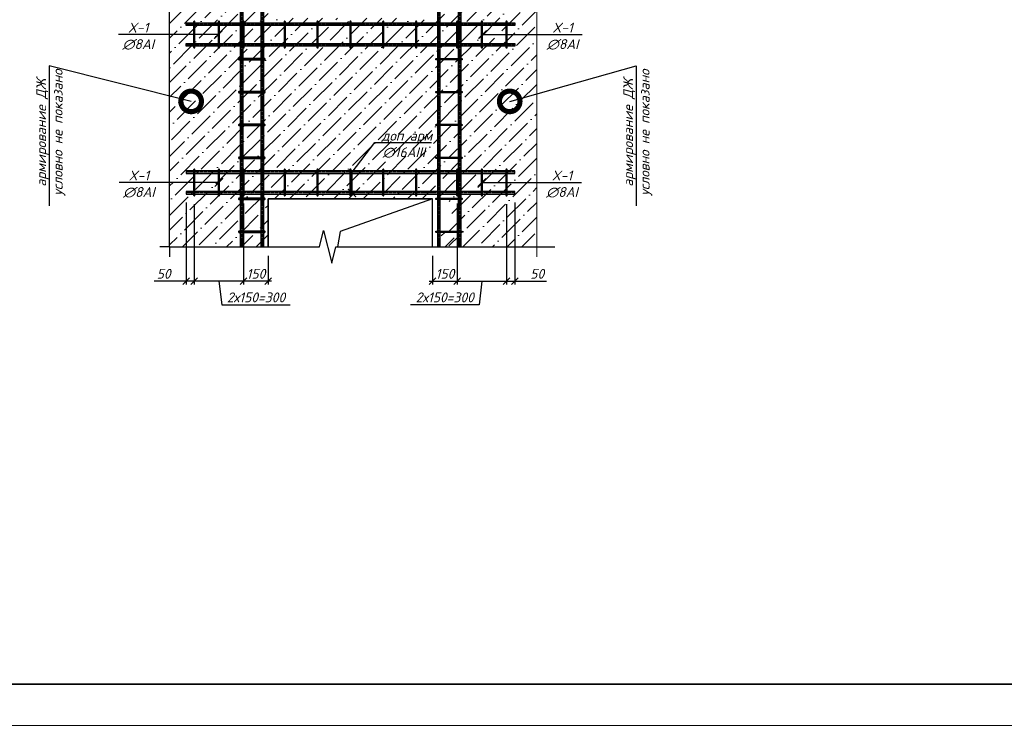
# Model space of a CAD drawing. Header units: millimetres. Extents: x -33345 to 4712671, y -3392 to 121473.
# Tile 1027 of 1056: x 4115108 to 4127090, y 44501 to 53088. Entities that reach past the tile are written whole.
import ezdxf
from ezdxf import colors
from ezdxf.entities.mleader import LeaderData, LeaderLine
from ezdxf.math import Vec2, Vec3

# ---------------------------------------------------------------- set-up
doc = ezdxf.new("R2010")
doc.units = ezdxf.units.MM
doc.linetypes.add('ГОСТ 2.303 5', pattern=[24, 20, -1.5, 1, -1.5])
doc.linetypes.add('ГОСТ 2.303 6', pattern=[12, 8, -1.5, 1, -1.5])
doc.layers.add('.', color=7, linetype='Continuous', lineweight=15)
for name, color, linetype in [('_линия', 7, 'Continuous'), ('СПДС_РАЗМЕРЫ', 7, 'Continuous'), ('СПДС_СИМВОЛЫ', 7, 'Continuous')]:
    doc.layers.add(name, color=color, linetype=linetype)
doc.styles.add('_text', font='isocpeui.ttf')
doc.styles.add('ISOCTEUR', font='isocpeui.ttf')
doc.styles.add('style6', font='isocpeui.ttf')
doc.dimstyles.new('qqqqqqqqqqqqq', dxfattribs={"dimtxt": 70, "dimasz": 40, "dimexe": 20, "dimexo": 50, "dimgap": 15, "dimtad": 1, "dimdec": 0, "dimtxsty": 'ISOCTEUR', "dimblk": 'OBLIQUE', "dimcen": 0, "dimdle": 20, "dimclrd": 256, "dimadec": 0, "dimazin": 0, "dimtfac": 1, "dimtdec": 0, "dimtmove": 0, "dimatfit": 3, "dimfxl": 1, "dimarcsym": 0})

# ---------------------------------------------------------------- blocks, each defined once
blk = doc.blocks.new('srhet')
at = {"lineweight": 20}
blk.add_lwpolyline([(-49807960, 24193266), (-49748560, 24193266), (-49748560, 24235266), (-49807960, 24235266)], close=True, dxfattribs=at)
at = {"lineweight": 35}
blk.add_lwpolyline([(-49805960, 24193766), (-49749060, 24193766), (-49749060, 24234766), (-49805960, 24234766)], close=True, dxfattribs=at)
blk = doc.blocks.new('_Oblique')
at = {"color": 0, "linetype": 'ByBlock', "lineweight": -2}
blk.add_line((-0.5, -0.5), (0.5, 0.5), dxfattribs=at)
blk = doc.blocks.new('*D1054')
at = {"color": 0, "lineweight": -2, "transparency": 16777216}
for p, q in [((4116494.7, 1488063.8), (4116494.7, 1487570.3)), ((4116794.7, 1488059.9), (4116794.7, 1487570.3))]:
    blk.add_line(p, q, dxfattribs=at)
at = {"lineweight": -2, "transparency": 16777216}
for p, q in [((4116474.7, 1487590.3), (4116814.7, 1487590.3)), ((4116644.7, 1487590.3), (4116627, 1487446.8)), ((4116627, 1487446.8), (4116210.7, 1487446.8))]:
    blk.add_line(p, q, dxfattribs=at)
at = {"layer": 'Defpoints', "color": 0, "lineweight": 30, "transparency": 16777216}
for p in [(4116494.7, 1488113.8), (4116794.7, 1488109.9), (4116794.7, 1487590.3)]:
    blk.add_point(p, dxfattribs=at)
at = {"lineweight": -2, "transparency": 16777216, "xscale": 40, "yscale": 40, "zscale": 40, "rotation": 180}
blk.add_blockref('_Oblique', (4116494.7, 1487590.3), dxfattribs=at)
at = {"lineweight": -2, "transparency": 16777216, "xscale": 40, "yscale": 40, "zscale": 40}
blk.add_blockref('_Oblique', (4116794.7, 1487590.3), dxfattribs=at)
at = {"color": 0, "transparency": 16777216, "insert": (4116418.8, 1487491.8), "char_height": 60, "attachment_point": 5, "style": '_text'}
blk.add_mtext('2х150=300', dxfattribs=at)
blk = doc.blocks.new('*D1050')
at = {"color": 0, "lineweight": -2, "transparency": 16777216}
for p, q in [((4116794.7, 1488059.9), (4116794.7, 1487570.3)), ((4116844.7, 1488069.9), (4116844.7, 1487570.3))]:
    blk.add_line(p, q, dxfattribs=at)
at = {"lineweight": -2, "transparency": 16777216}
for p, q in [((4116774.7, 1487590.3), (4116844.7, 1487590.3)), ((4116844.7, 1487590.3), (4117038, 1487590.3))]:
    blk.add_line(p, q, dxfattribs=at)
at = {"layer": 'Defpoints', "color": 0, "lineweight": 30, "transparency": 16777216}
for p in [(4116844.7, 1488119.9), (4116794.7, 1488109.9), (4116844.7, 1487590.3)]:
    blk.add_point(p, dxfattribs=at)
at = {"lineweight": -2, "transparency": 16777216, "xscale": 40, "yscale": 40, "zscale": 40, "rotation": 180}
blk.add_blockref('_Oblique', (4116794.7, 1487590.3), dxfattribs=at)
at = {"lineweight": -2, "transparency": 16777216, "xscale": 40, "yscale": 40, "zscale": 40}
blk.add_blockref('_Oblique', (4116844.7, 1487590.3), dxfattribs=at)
at = {"color": 0, "transparency": 16777216, "insert": (4116981, 1487635.3), "char_height": 60, "attachment_point": 5, "style": '_text'}
blk.add_mtext('50', dxfattribs=at)
blk = doc.blocks.new('_ArchTick')
at = {"color": 0, "linetype": 'ByBlock', "const_width": 0.15}
blk.add_lwpolyline([(-0.5, -0.5), (0.5, 0.5)], dxfattribs=at)
blk = doc.blocks.new('*D1051')
at = {"color": 0, "lineweight": -2, "transparency": 16777216}
for p, q in [((4116494.7, 1488063.8), (4116494.7, 1487570.3)), ((4116344.7, 1487744.6), (4116344.7, 1487570.3))]:
    blk.add_line(p, q, dxfattribs=at)
at = {"lineweight": -2, "transparency": 16777216}
blk.add_line((4116324.7, 1487590.3), (4116514.7, 1487590.3), dxfattribs=at)
at = {"layer": 'Defpoints', "color": 0, "lineweight": 30, "transparency": 16777216}
for p in [(4116494.7, 1488113.8), (4116344.7, 1487794.6), (4116494.7, 1487590.3)]:
    blk.add_point(p, dxfattribs=at)
at = {"lineweight": -2, "transparency": 16777216, "xscale": 40, "yscale": 40, "zscale": 40, "rotation": 180}
blk.add_blockref('_Oblique', (4116344.7, 1487590.3), dxfattribs=at)
at = {"lineweight": -2, "transparency": 16777216, "xscale": 40, "yscale": 40, "zscale": 40}
blk.add_blockref('_Oblique', (4116494.7, 1487590.3), dxfattribs=at)
at = {"color": 0, "transparency": 16777216, "insert": (4116419.7, 1487635.3), "char_height": 60, "attachment_point": 5, "style": 'style6'}
blk.add_mtext('150', dxfattribs=at)
blk = doc.blocks.new('_DotSmall')
at = {"color": 0, "linetype": 'ByBlock', "const_width": 0.5}
blk.add_lwpolyline([(-0.0625, 0, 1), (0.0625, 0, 1)], format="xyb", close=True, dxfattribs=at)
blk = doc.blocks.new('*D1055')
at = {"color": 0, "lineweight": -2, "transparency": 16777216}
for p, q in [((4114894.7, 1488059.9), (4114894.7, 1487570.3)), ((4115194.7, 1488063.8), (4115194.7, 1487570.3))]:
    blk.add_line(p, q, dxfattribs=at)
at = {"lineweight": -2, "transparency": 16777216}
for p, q in [((4115214.7, 1487590.3), (4114874.7, 1487590.3)), ((4115044.7, 1487590.3), (4115062.4, 1487446.8)), ((4115062.4, 1487446.8), (4115478.7, 1487446.8))]:
    blk.add_line(p, q, dxfattribs=at)
at = {"layer": 'Defpoints', "color": 0, "lineweight": 30, "transparency": 16777216}
for p in [(4114894.7, 1488109.9), (4115194.7, 1488113.8), (4114894.7, 1487590.3)]:
    blk.add_point(p, dxfattribs=at)
at = {"lineweight": -2, "transparency": 16777216, "xscale": 40, "yscale": 40, "zscale": 40, "rotation": 180}
blk.add_blockref('_Oblique', (4114894.7, 1487590.3), dxfattribs=at)
at = {"lineweight": -2, "transparency": 16777216, "xscale": 40, "yscale": 40, "zscale": 40}
blk.add_blockref('_Oblique', (4115194.7, 1487590.3), dxfattribs=at)
at = {"color": 0, "transparency": 16777216, "insert": (4115270.5, 1487491.8), "char_height": 60, "attachment_point": 5, "style": '_text'}
blk.add_mtext('2х150=300', dxfattribs=at)
blk = doc.blocks.new('*D1052')
at = {"color": 0, "lineweight": -2, "transparency": 16777216}
for p, q in [((4114844.7, 1488069.9), (4114844.7, 1487570.3)), ((4114894.7, 1488059.9), (4114894.7, 1487570.3))]:
    blk.add_line(p, q, dxfattribs=at)
at = {"lineweight": -2, "transparency": 16777216}
for p, q in [((4114844.7, 1487590.3), (4114651.4, 1487590.3)), ((4114914.7, 1487590.3), (4114844.7, 1487590.3))]:
    blk.add_line(p, q, dxfattribs=at)
at = {"layer": 'Defpoints', "color": 0, "lineweight": 30, "transparency": 16777216}
for p in [(4114844.7, 1488119.9), (4114894.7, 1488109.9), (4114844.7, 1487590.3)]:
    blk.add_point(p, dxfattribs=at)
at = {"lineweight": -2, "transparency": 16777216, "xscale": 40, "yscale": 40, "zscale": 40, "rotation": 180}
blk.add_blockref('_Oblique', (4114844.7, 1487590.3), dxfattribs=at)
at = {"lineweight": -2, "transparency": 16777216, "xscale": 40, "yscale": 40, "zscale": 40}
blk.add_blockref('_Oblique', (4114894.7, 1487590.3), dxfattribs=at)
at = {"color": 0, "transparency": 16777216, "insert": (4114708.4, 1487635.3), "char_height": 60, "attachment_point": 5, "style": '_text'}
blk.add_mtext('50', dxfattribs=at)
blk = doc.blocks.new('*D1053')
at = {"color": 0, "lineweight": -2, "transparency": 16777216}
for p, q in [((4115194.7, 1488063.8), (4115194.7, 1487570.3)), ((4115344.7, 1487744.6), (4115344.7, 1487570.3))]:
    blk.add_line(p, q, dxfattribs=at)
at = {"lineweight": -2, "transparency": 16777216}
blk.add_line((4115364.7, 1487590.3), (4115174.7, 1487590.3), dxfattribs=at)
at = {"layer": 'Defpoints', "color": 0, "lineweight": 30, "transparency": 16777216}
for p in [(4115194.7, 1488113.8), (4115344.7, 1487794.6), (4115194.7, 1487590.3)]:
    blk.add_point(p, dxfattribs=at)
at = {"lineweight": -2, "transparency": 16777216, "xscale": 40, "yscale": 40, "zscale": 40, "rotation": 180}
blk.add_blockref('_Oblique', (4115194.7, 1487590.3), dxfattribs=at)
at = {"lineweight": -2, "transparency": 16777216, "xscale": 40, "yscale": 40, "zscale": 40}
blk.add_blockref('_Oblique', (4115344.7, 1487590.3), dxfattribs=at)
at = {"color": 0, "transparency": 16777216, "insert": (4115269.7, 1487635.3), "char_height": 60, "attachment_point": 5, "style": 'style6'}
blk.add_mtext('150', dxfattribs=at)
blk = doc.blocks.new('увклооп')
at = {"layer": '.', "ltscale": 10, "transparency": 33554687}
h = blk.add_hatch(dxfattribs=at)
h.set_pattern_fill('ANSI36', color=256, scale=20)
h.set_pattern_definition([(45, (46932469.784, -22915227.067), (33.67596045, 123.478521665), [158.75, -31.75, 0, -31.75])])
h.paths.add_polyline_path([(4116344.7, 1491390.9), (4116344.7, 1489190.9), (4115344.7, 1489190.9), (4115344.7, 1491390.9)], flags=16)
h.paths.add_polyline_path([(4115344.7, 1492490.9), (4115344.7, 1492772.3), (4114744.8, 1492772.3), (4114744.8, 1490335.7), (4114844.8, 1490310.7), (4114644.8, 1490260.7), (4114744.8, 1490235.7), (4114744.8, 1487799), (4115344.7, 1487798.6), (4115344.7, 1488090.5), (4116444.7, 1488090.9), (4116444.7, 1487799), (4116979, 1487799), (4116979, 1490235.7), (4116879, 1490260.7), (4117079, 1490310.7), (4116979, 1490335.7), (4116979, 1492772.3), (4116344.7, 1492772.3), (4116344.7, 1492490.9)])
at = {"lineweight": 15, "ltscale": 4}
h = blk.add_hatch(dxfattribs=at)
h.set_pattern_fill('ANSI36', color=256, scale=20)
h.set_pattern_definition([(45, (2849741.1, 1474270.773), (33.6759605, 123.4785217), [158.75, -31.75, 0, -31.75])])
h.paths.add_polyline_path([(4116499.6, 1487886.9), (4116389.6, 1487886.9), (4116389.6, 1487799), (4116499.6, 1487799)])
blk.add_line((4114744.8, 1487799), (4114744.8, 1487739))
at = {"color": 0, "lineweight": 30, "ltscale": 100}
for points in [[(4115173.7, 1492772.3), (4115173.7, 1487799)], [(4115189.7, 1492772.3), (4115189.7, 1487799)], [(4115299.7, 1492772.3), (4115299.7, 1487799)], [(4115315.7, 1492772.3), (4115315.7, 1487799)], [(4116373.6, 1492772.3), (4116373.6, 1487799)], [(4116389.6, 1492772.3), (4116389.6, 1487799)], [(4116499.6, 1492772.3), (4116499.6, 1487799)], [(4116515.6, 1492772.3), (4116515.6, 1487799)]]:
    blk.add_lwpolyline(points, dxfattribs=at)
at = {"color": 0, "linetype": 'ГОСТ 2.303 5'}
for points in [[(4115181.7, 1492772.3), (4115181.7, 1487799)], [(4115307.7, 1492772.3), (4115307.7, 1487799)], [(4116381.6, 1492772.3), (4116381.6, 1487799)], [(4116507.6, 1492772.3), (4116507.6, 1487799)], [(4116844.7, 1489153.9), (4114844.7, 1489153.9)], [(4116844.7, 1489027.9), (4114844.7, 1489027.9)], [(4116844.7, 1488253.9), (4114844.7, 1488253.9)], [(4116844.7, 1488127.9), (4114844.7, 1488127.9)]]:
    blk.add_lwpolyline(points, dxfattribs=at)
at = {"color": 0, "lineweight": 30, "ltscale": 100}
for points in [[(4116844.7, 1489161.9), (4116844.7, 1489145.9), (4114844.7, 1489145.9), (4114844.7, 1489161.9)], [(4116844.7, 1489035.9), (4116844.7, 1489019.9), (4114844.7, 1489019.9), (4114844.7, 1489035.9)], [(4116844.7, 1488245.9), (4116844.7, 1488261.9), (4114844.7, 1488261.9), (4114844.7, 1488245.9)], [(4116844.7, 1488119.9), (4116844.7, 1488135.9), (4114844.7, 1488135.9), (4114844.7, 1488119.9)]]:
    blk.add_lwpolyline(points, close=True, dxfattribs=at)
for points in [[(4114898.7, 1489013.8), (4114898.7, 1489167.9, 0.414214), (4114894.7, 1489171.9), (4114894.7, 1489171.9, 0.414214), (4114890.7, 1489167.9), (4114890.7, 1489013.8, 0.414214), (4114894.7, 1489009.8), (4114894.7, 1489009.8, 0.414214), (4114898.7, 1489013.8)], [(4115048.7, 1489013.8), (4115048.7, 1489167.9, 0.414214), (4115044.7, 1489171.9), (4115044.7, 1489171.9, 0.414214), (4115040.7, 1489167.9), (4115040.7, 1489013.8, 0.414214), (4115044.7, 1489009.8), (4115044.7, 1489009.8, 0.414214), (4115048.7, 1489013.8)], [(4115198.7, 1489013.8), (4115198.7, 1489167.9, 0.414214), (4115194.7, 1489171.9), (4115194.7, 1489171.9, 0.414214), (4115190.7, 1489167.9), (4115190.7, 1489013.8, 0.414214), (4115194.7, 1489009.8), (4115194.7, 1489009.8, 0.414214), (4115198.7, 1489013.8)], [(4115448.7, 1489013.8), (4115448.7, 1489167.9, 0.414214), (4115444.7, 1489171.9), (4115444.7, 1489171.9, 0.414214), (4115440.7, 1489167.9), (4115440.7, 1489013.8, 0.414214), (4115444.7, 1489009.8), (4115444.7, 1489009.8, 0.414214), (4115448.7, 1489013.8)], [(4115648.7, 1489013.8), (4115648.7, 1489167.9, 0.414214), (4115644.7, 1489171.9), (4115644.7, 1489171.9, 0.414214), (4115640.7, 1489167.9), (4115640.7, 1489013.8, 0.414214), (4115644.7, 1489009.8), (4115644.7, 1489009.8, 0.414214), (4115648.7, 1489013.8)], [(4115848.7, 1489013.8), (4115848.7, 1489167.9, 0.414214), (4115844.7, 1489171.9), (4115844.7, 1489171.9, 0.414214), (4115840.7, 1489167.9), (4115840.7, 1489013.8, 0.414214), (4115844.7, 1489009.8), (4115844.7, 1489009.8, 0.414214), (4115848.7, 1489013.8)], [(4116048.7, 1489013.8), (4116048.7, 1489167.9, 0.414214), (4116044.7, 1489171.9), (4116044.7, 1489171.9, 0.414214), (4116040.7, 1489167.9), (4116040.7, 1489013.8, 0.414214), (4116044.7, 1489009.8), (4116044.7, 1489009.8, 0.414214), (4116048.7, 1489013.8)], [(4116248.7, 1489013.8), (4116248.7, 1489167.9, 0.414214), (4116244.7, 1489171.9), (4116244.7, 1489171.9, 0.414214), (4116240.7, 1489167.9), (4116240.7, 1489013.8, 0.414214), (4116244.7, 1489009.8), (4116244.7, 1489009.8, 0.414214), (4116248.7, 1489013.8)], [(4116248.7, 1489013.8), (4116248.7, 1489167.9, 0.414214), (4116244.7, 1489171.9), (4116244.7, 1489171.9, 0.414214), (4116240.7, 1489167.9), (4116240.7, 1489013.8, 0.414214), (4116244.7, 1489009.8), (4116244.7, 1489009.8, 0.414214), (4116248.7, 1489013.8)], [(4116498.7, 1489013.8), (4116498.7, 1489167.9, 0.414214), (4116494.7, 1489171.9), (4116494.7, 1489171.9, 0.414214), (4116490.7, 1489167.9), (4116490.7, 1489013.8, 0.414214), (4116494.7, 1489009.8), (4116494.7, 1489009.8, 0.414214), (4116498.7, 1489013.8)], [(4116648.7, 1489013.8), (4116648.7, 1489167.9, 0.414214), (4116644.7, 1489171.9), (4116644.7, 1489171.9, 0.414214), (4116640.7, 1489167.9), (4116640.7, 1489013.8, 0.414214), (4116644.7, 1489009.8), (4116644.7, 1489009.8, 0.414214), (4116648.7, 1489013.8)], [(4116798.7, 1489013.8), (4116798.7, 1489167.9, 0.414214), (4116794.7, 1489171.9), (4116794.7, 1489171.9, 0.414214), (4116790.7, 1489167.9), (4116790.7, 1489013.8, 0.414214), (4116794.7, 1489009.8), (4116794.7, 1489009.8, 0.414214), (4116798.7, 1489013.8)], [(4115321.7, 1488944.9), (4115167.8, 1488944.9, 0.414214), (4115163.8, 1488940.9), (4115163.8, 1488940.9, 0.414214), (4115167.8, 1488936.9), (4115321.7, 1488936.9, 0.414214), (4115325.7, 1488940.9), (4115325.7, 1488940.9, 0.414214), (4115321.7, 1488944.9)], [(4116367.6, 1488944.9), (4116521.5, 1488944.9, -0.414214), (4116525.5, 1488940.9), (4116525.5, 1488940.9, -0.414214), (4116521.5, 1488936.9), (4116367.6, 1488936.9, -0.414214), (4116363.6, 1488940.9), (4116363.6, 1488940.9, -0.414214), (4116367.6, 1488944.9)], [(4115321.7, 1488744.9), (4115167.8, 1488744.9, 0.414214), (4115163.8, 1488740.9), (4115163.8, 1488740.9, 0.414214), (4115167.8, 1488736.9), (4115321.7, 1488736.9, 0.414214), (4115325.7, 1488740.9), (4115325.7, 1488740.9, 0.414214), (4115321.7, 1488744.9)], [(4116367.6, 1488744.9), (4116521.5, 1488744.9, -0.414214), (4116525.5, 1488740.9), (4116525.5, 1488740.9, -0.414214), (4116521.5, 1488736.9), (4116367.6, 1488736.9, -0.414214), (4116363.6, 1488740.9), (4116363.6, 1488740.9, -0.414214), (4116367.6, 1488744.9)], [(4115321.7, 1488544.9), (4115167.8, 1488544.9, 0.414214), (4115163.8, 1488540.9), (4115163.8, 1488540.9, 0.414214), (4115167.8, 1488536.9), (4115321.7, 1488536.9, 0.414214), (4115325.7, 1488540.9), (4115325.7, 1488540.9, 0.414214), (4115321.7, 1488544.9)], [(4116367.6, 1488544.9), (4116521.5, 1488544.9, -0.414214), (4116525.5, 1488540.9), (4116525.5, 1488540.9, -0.414214), (4116521.5, 1488536.9), (4116367.6, 1488536.9, -0.414214), (4116363.6, 1488540.9), (4116363.6, 1488540.9, -0.414214), (4116367.6, 1488544.9)], [(4115321.7, 1488344.9), (4115167.8, 1488344.9, 0.414214), (4115163.8, 1488340.9), (4115163.8, 1488340.9, 0.414214), (4115167.8, 1488336.9), (4115321.7, 1488336.9, 0.414214), (4115325.7, 1488340.9), (4115325.7, 1488340.9, 0.414214), (4115321.7, 1488344.9)], [(4116367.6, 1488344.9), (4116521.5, 1488344.9, -0.414214), (4116525.5, 1488340.9), (4116525.5, 1488340.9, -0.414214), (4116521.5, 1488336.9), (4116367.6, 1488336.9, -0.414214), (4116363.6, 1488340.9), (4116363.6, 1488340.9, -0.414214), (4116367.6, 1488344.9)], [(4114898.7, 1488113.8), (4114898.7, 1488267.9, 0.414214), (4114894.7, 1488271.9), (4114894.7, 1488271.9, 0.414214), (4114890.7, 1488267.9), (4114890.7, 1488113.8, 0.414214), (4114894.7, 1488109.8), (4114894.7, 1488109.8, 0.414214), (4114898.7, 1488113.8)], [(4115048.7, 1488113.8), (4115048.7, 1488267.9, 0.414214), (4115044.7, 1488271.9), (4115044.7, 1488271.9, 0.414214), (4115040.7, 1488267.9), (4115040.7, 1488113.8, 0.414214), (4115044.7, 1488109.8), (4115044.7, 1488109.8, 0.414214), (4115048.7, 1488113.8)], [(4115198.7, 1488113.8), (4115198.7, 1488267.9, 0.414214), (4115194.7, 1488271.9), (4115194.7, 1488271.9, 0.414214), (4115190.7, 1488267.9), (4115190.7, 1488113.8, 0.414214), (4115194.7, 1488109.8), (4115194.7, 1488109.8, 0.414214), (4115198.7, 1488113.8)], [(4115448.7, 1488113.8), (4115448.7, 1488267.9, 0.414214), (4115444.7, 1488271.9), (4115444.7, 1488271.9, 0.414214), (4115440.7, 1488267.9), (4115440.7, 1488113.8, 0.414214), (4115444.7, 1488109.8), (4115444.7, 1488109.8, 0.414214), (4115448.7, 1488113.8)], [(4115648.7, 1488113.8), (4115648.7, 1488267.9, 0.414214), (4115644.7, 1488271.9), (4115644.7, 1488271.9, 0.414214), (4115640.7, 1488267.9), (4115640.7, 1488113.8, 0.414214), (4115644.7, 1488109.8), (4115644.7, 1488109.8, 0.414214), (4115648.7, 1488113.8)], [(4115848.7, 1488113.8), (4115848.7, 1488267.9, 0.414214), (4115844.7, 1488271.9), (4115844.7, 1488271.9, 0.414214), (4115840.7, 1488267.9), (4115840.7, 1488113.8, 0.414214), (4115844.7, 1488109.8), (4115844.7, 1488109.8, 0.414214), (4115848.7, 1488113.8)], [(4116048.7, 1488113.8), (4116048.7, 1488267.9, 0.414214), (4116044.7, 1488271.9), (4116044.7, 1488271.9, 0.414214), (4116040.7, 1488267.9), (4116040.7, 1488113.8, 0.414214), (4116044.7, 1488109.8), (4116044.7, 1488109.8, 0.414214), (4116048.7, 1488113.8)], [(4116248.7, 1488113.8), (4116248.7, 1488267.9, 0.414214), (4116244.7, 1488271.9), (4116244.7, 1488271.9, 0.414214), (4116240.7, 1488267.9), (4116240.7, 1488113.8, 0.414214), (4116244.7, 1488109.8), (4116244.7, 1488109.8, 0.414214), (4116248.7, 1488113.8)], [(4116248.7, 1488113.8), (4116248.7, 1488267.9, 0.414214), (4116244.7, 1488271.9), (4116244.7, 1488271.9, 0.414214), (4116240.7, 1488267.9), (4116240.7, 1488113.8, 0.414214), (4116244.7, 1488109.8), (4116244.7, 1488109.8, 0.414214), (4116248.7, 1488113.8)], [(4116498.7, 1488113.8), (4116498.7, 1488267.9, 0.414214), (4116494.7, 1488271.9), (4116494.7, 1488271.9, 0.414214), (4116490.7, 1488267.9), (4116490.7, 1488113.8, 0.414214), (4116494.7, 1488109.8), (4116494.7, 1488109.8, 0.414214), (4116498.7, 1488113.8)], [(4116648.7, 1488113.8), (4116648.7, 1488267.9, 0.414214), (4116644.7, 1488271.9), (4116644.7, 1488271.9, 0.414214), (4116640.7, 1488267.9), (4116640.7, 1488113.8, 0.414214), (4116644.7, 1488109.8), (4116644.7, 1488109.8, 0.414214), (4116648.7, 1488113.8)], [(4116798.7, 1488113.8), (4116798.7, 1488267.9, 0.414214), (4116794.7, 1488271.9), (4116794.7, 1488271.9, 0.414214), (4116790.7, 1488267.9), (4116790.7, 1488113.8, 0.414214), (4116794.7, 1488109.8), (4116794.7, 1488109.8, 0.414214), (4116798.7, 1488113.8)], [(4115321.7, 1488094.9), (4115167.8, 1488094.9, 0.414214), (4115163.8, 1488090.9), (4115163.8, 1488090.9, 0.414214), (4115167.8, 1488086.9), (4115321.7, 1488086.9, 0.414214), (4115325.7, 1488090.9), (4115325.7, 1488090.9, 0.414214), (4115321.7, 1488094.9)], [(4116367.6, 1488094.9), (4116521.5, 1488094.9, -0.414214), (4116525.5, 1488090.9), (4116525.5, 1488090.9, -0.414214), (4116521.5, 1488086.9), (4116367.6, 1488086.9, -0.414214), (4116363.6, 1488090.9), (4116363.6, 1488090.9, -0.414214), (4116367.6, 1488094.9)], [(4115321.7, 1487894.9), (4115167.8, 1487894.9, 0.414214), (4115163.8, 1487890.9), (4115163.8, 1487890.9, 0.414214), (4115167.8, 1487886.9), (4115321.7, 1487886.9, 0.414214), (4115325.7, 1487890.9), (4115325.7, 1487890.9, 0.414214), (4115321.7, 1487894.9)], [(4116367.6, 1487894.9), (4116521.5, 1487894.9, -0.414214), (4116525.5, 1487890.9), (4116525.5, 1487890.9, -0.414214), (4116521.5, 1487886.9), (4116367.6, 1487886.9, -0.414214), (4116363.6, 1487890.9), (4116363.6, 1487890.9, -0.414214), (4116367.6, 1487894.9)]]:
    blk.add_lwpolyline(points, format="xyb", dxfattribs=at)
at = {"color": 0, "linetype": 'ГОСТ 2.303 6', "ltscale": 25}
for points in [[(4114894.7, 1489009.8), (4114894.7, 1489171.9)], [(4115044.7, 1489009.8), (4115044.7, 1489171.9)], [(4115194.7, 1489009.8), (4115194.7, 1489171.9)], [(4115444.7, 1489009.8), (4115444.7, 1489171.9)], [(4115644.7, 1489009.8), (4115644.7, 1489171.9)], [(4115844.7, 1489009.8), (4115844.7, 1489171.9)], [(4116044.7, 1489009.8), (4116044.7, 1489171.9)], [(4116244.7, 1489009.8), (4116244.7, 1489171.9)], [(4116244.7, 1489009.8), (4116244.7, 1489171.9)], [(4116494.7, 1489009.8), (4116494.7, 1489171.9)], [(4116644.7, 1489009.8), (4116644.7, 1489171.9)], [(4116794.7, 1489009.8), (4116794.7, 1489171.9)], [(4114894.7, 1488109.8), (4114894.7, 1488271.9)], [(4115044.7, 1488109.8), (4115044.7, 1488271.9)], [(4115194.7, 1488109.8), (4115194.7, 1488271.9)], [(4115444.7, 1488109.8), (4115444.7, 1488271.9)], [(4115644.7, 1488109.8), (4115644.7, 1488271.9)], [(4115844.7, 1488109.8), (4115844.7, 1488271.9)], [(4116044.7, 1488109.8), (4116044.7, 1488271.9)], [(4116244.7, 1488109.8), (4116244.7, 1488271.9)], [(4116244.7, 1488109.8), (4116244.7, 1488271.9)], [(4116494.7, 1488109.8), (4116494.7, 1488271.9)], [(4116644.7, 1488109.8), (4116644.7, 1488271.9)], [(4116794.7, 1488109.8), (4116794.7, 1488271.9)]]:
    blk.add_lwpolyline(points, dxfattribs=at)
at = {"color": 0, "ltscale": 25}
for points in [[(4115325.7, 1488940.9), (4115163.8, 1488940.9)], [(4116363.6, 1488940.9), (4116525.5, 1488940.9)], [(4115325.7, 1488740.9), (4115163.8, 1488740.9)], [(4116363.6, 1488740.9), (4116525.5, 1488740.9)], [(4115325.7, 1488540.9), (4115163.8, 1488540.9)], [(4116363.6, 1488540.9), (4116525.5, 1488540.9)], [(4115325.7, 1488340.9), (4115163.8, 1488340.9)], [(4116363.6, 1488340.9), (4116525.5, 1488340.9)], [(4115325.7, 1488090.9), (4115163.8, 1488090.9)], [(4116363.6, 1488090.9), (4116525.5, 1488090.9)], [(4115325.7, 1487890.9), (4115163.8, 1487890.9)], [(4116363.6, 1487890.9), (4116525.5, 1487890.9)]]:
    blk.add_lwpolyline(points, dxfattribs=at)
at = {"color": 0, "lineweight": 30, "ltscale": 4}
blk.add_lwpolyline([(4116344.7, 1487799), (4116344.7, 1488090.9), (4115344.7, 1488090.9), (4115344.7, 1487799)], dxfattribs=at)
for points in [[(4115344.7, 1487799), (4115344.7, 1488090.9), (4116344.7, 1488090.9), (4115782, 1487893.4), (4115766.1, 1487799)], [(4114744.8, 1487799), (4115656.4, 1487799), (4115681.4, 1487899), (4115731.4, 1487699), (4115756.4, 1487799), (4117088.6, 1487799)]]:
    blk.add_lwpolyline(points)
at = {"layer": 'СПДС_РАЗМЕРЫ', "linetype": 'Continuous', "lineweight": 15, "ltscale": 4}
blk.add_line((4116979, 1487799), (4116979, 1487739), dxfattribs=at)
blk.add_lwpolyline([(4116979, 1487799), (4116979, 1490235.7), (4116879, 1490260.7), (4117079, 1490310.7), (4116979, 1490335.7), (4116979, 1492772.3)], dxfattribs=at)
at = {"layer": 'СПДС_СИМВОЛЫ', "linetype": 'Continuous', "ltscale": 4}
blk.add_line((4114744.8, 1487799), (4114684.8, 1487799), dxfattribs=at)
blk.add_lwpolyline([(4114744.8, 1487799), (4114744.8, 1490235.7), (4114644.8, 1490260.7), (4114844.8, 1490310.7), (4114744.8, 1490335.7), (4114744.8, 1492772.3)], dxfattribs=at)
dim = blk.add_linear_dim(base=(4114844.7, 1487590.3), p1=(4114894.7, 1488109.9), p2=(4114844.7, 1488119.9), angle=180, dimstyle='qqqqqqqqqqqqq', override={"dimtxt": 60, "dimtxsty": '_text'})
dim.commit()
dim.dimension.update_dxf_attribs({"geometry": '*D1052', "text_midpoint": (4114708.4, 1487590.3), "dimtype": 128})
dim = blk.add_linear_dim(base=(4116844.7, 1487590.3), p1=(4116794.7, 1488109.9), p2=(4116844.7, 1488119.9), dimstyle='qqqqqqqqqqqqq', override={"dimtxt": 60, "dimtxsty": '_text'})
dim.commit()
dim.dimension.update_dxf_attribs({"geometry": '*D1050', "text_midpoint": (4116981, 1487590.3), "dimtype": 128})
dim = blk.add_linear_dim(base=(4114894.7, 1487590.3), p1=(4115194.7, 1488113.8), p2=(4114894.7, 1488109.9), text='2х150=<>', dimstyle='qqqqqqqqqqqqq', override={"dimtxt": 60, "dimtxsty": '_text', "dimtmove": 1})
dim.commit()
dim.dimension.update_dxf_attribs({"geometry": '*D1055', "text_midpoint": (4115077.4, 1487446.8), "dimtype": 128})
dim = blk.add_linear_dim(base=(4115194.7, 1487590.3), p1=(4115344.7, 1487794.6), p2=(4115194.7, 1488113.8), angle=180, dimstyle='qqqqqqqqqqqqq', override={"dimtxt": 60, "dimtxsty": 'style6'})
dim.commit()
dim.dimension.update_dxf_attribs({"geometry": '*D1053', "text_midpoint": (4115269.7, 1487635.3)})
dim = blk.add_linear_dim(base=(4116794.7, 1487590.3), p1=(4116494.7, 1488113.8), p2=(4116794.7, 1488109.9), angle=180, text='2х150=<>', dimstyle='qqqqqqqqqqqqq', override={"dimtxt": 60, "dimtxsty": '_text', "dimtmove": 1})
dim.commit()
dim.dimension.update_dxf_attribs({"geometry": '*D1054', "text_midpoint": (4116612, 1487446.8), "dimtype": 128})
dim = blk.add_linear_dim(base=(4116494.7, 1487590.3), p1=(4116344.7, 1487794.6), p2=(4116494.7, 1488113.8), dimstyle='qqqqqqqqqqqqq', override={"dimtxt": 60, "dimtxsty": 'style6'})
dim.commit()
dim.dimension.update_dxf_attribs({"geometry": '*D1051', "text_midpoint": (4116419.7, 1487635.3)})
ml = blk.add_multileader_mtext('Standard')
ml.set_content('X-1\\P∅8AI', color=256, style='_text')
ml.set_leader_properties()
ml.set_arrow_properties(name='ARCHTICK')
ml.build(insert=Vec2(0, 0))
ml.multileader.update_dxf_attribs({"text_left_attachment_type": 6, "text_right_attachment_type": 6, "dogleg_length": 0.072, "arrow_head_size": 50})
ctx = ml.context
ctx.base_point, ctx.char_height, ctx.arrow_head_size, ctx.landing_gap_size, ctx.plane_origin = Vec3(4114469.4, 1489090.9), 60, 50, 0.4, Vec3(4115386.7, 1489090.9)
ctx.left_attachment, ctx.right_attachment, ctx.text_align_type = 6, 6, 1
notes = []
notes.append((ctx, [(0, (1, 1, 0), (4114638, 1489090.9), (-1, 0), 0.072, [(0, [(4115040.7, 1489090.9), (4114890.7, 1489090.9)], 0, [])])]))
ctx.mtext.insert, ctx.mtext.alignment, ctx.mtext.flow_direction = Vec3(4114553.7, 1489162.9), 2, 5
ml = blk.add_multileader_mtext('Standard')
ml.set_content('X-1\\P∅8AI', color=256, style='_text')
ml.set_leader_properties()
ml.set_arrow_properties(name='ARCHTICK')
ml.build(insert=Vec2(0, 0))
ml.multileader.update_dxf_attribs({"text_left_attachment_type": 6, "text_right_attachment_type": 6, "dogleg_length": 0.072, "arrow_head_size": 50})
ctx = ml.context
ctx.base_point, ctx.char_height, ctx.arrow_head_size, ctx.landing_gap_size, ctx.plane_origin = Vec3(4117051.4, 1489090.9), 60, 50, 0.4, Vec3(4116502.7, 1489090.9)
ctx.left_attachment, ctx.right_attachment, ctx.text_align_type = 6, 6, 1
notes.append((ctx, [(0, (1, 1, 0), (4117051.3, 1489090.9), (1, 0), 0.072, [(0, [(4116648.7, 1489090.9), (4116798.7, 1489090.9)], 0, [])])]))
ctx.mtext.insert, ctx.mtext.alignment, ctx.mtext.flow_direction = Vec3(4117135.7, 1489162.9), 2, 5
ml = blk.add_multileader_mtext('Standard')
ml.set_content('армирование ДЖ\\Pусловно не показано', color=256, style='_text')
ml.set_leader_properties()
ml.set_arrow_properties(name='DOTSMALL')
ml.build(insert=Vec2(0, 0))
ml.multileader.update_dxf_attribs({"text_left_attachment_type": 6, "text_right_attachment_type": 6, "dogleg_length": 0.072, "arrow_head_size": 250})
ctx = ml.context
ctx.base_point, ctx.char_height, ctx.arrow_head_size, ctx.landing_gap_size, ctx.plane_origin, ctx.plane_x_axis, ctx.plane_y_axis = Vec3(4114011.5, 1488087.1), 60, 250, 0.4, Vec3(4115045.2, 1489123.8), Vec3(0, 1), Vec3(-1, 0)
ctx.left_attachment, ctx.right_attachment, ctx.text_align_type = 6, 6, 1
notes.append((ctx, [(0, (1, 1, 0), (4114011.5, 1488901), (0, -1), 0.072, [(0, [(4114875.7, 1488684.3)], 0, [])])]))
ctx.mtext.insert, ctx.mtext.text_direction, ctx.mtext.rotation, ctx.mtext.alignment, ctx.mtext.flow_direction = Vec3(4113933.5, 1488494), Vec3(0, 1), 1.570796, 2, 5
ml = blk.add_multileader_mtext('Standard')
ml.set_content('армирование ДЖ\\Pусловно не показано', color=256, style='_text')
ml.set_leader_properties()
ml.set_arrow_properties(name='DOTSMALL')
ml.build(insert=Vec2(0, 0))
ml.multileader.update_dxf_attribs({"text_left_attachment_type": 6, "text_right_attachment_type": 6, "dogleg_length": 0.072, "arrow_head_size": 250})
ctx = ml.context
ctx.base_point, ctx.char_height, ctx.arrow_head_size, ctx.landing_gap_size, ctx.plane_origin, ctx.plane_x_axis, ctx.plane_y_axis = Vec3(4117582.6, 1488087.1), 60, 250, 0.4, Vec3(4116844.2, 1489123.8), Vec3(0, 1), Vec3(-1, 0)
ctx.left_attachment, ctx.right_attachment, ctx.text_align_type = 6, 6, 1
notes.append((ctx, [(0, (1, 1, 0), (4117582.6, 1488901), (0, -1), 0.072, [(0, [(4116813.7, 1488684.3)], 0, [])])]))
ctx.mtext.insert, ctx.mtext.text_direction, ctx.mtext.rotation, ctx.mtext.alignment, ctx.mtext.flow_direction = Vec3(4117504.6, 1488494), Vec3(0, 1), 1.570796, 2, 5
ml = blk.add_multileader_mtext('Standard')
ml.set_content(' доп арм\\P∅16AIII', color=256, style='_text')
ml.set_leader_properties()
ml.set_arrow_properties(name='ARCHTICK')
ml.build(insert=Vec2(0, 0))
ml.multileader.update_dxf_attribs({"text_left_attachment_type": 6, "text_right_attachment_type": 6, "dogleg_length": 0.072, "arrow_head_size": 50})
ctx = ml.context
ctx.base_point, ctx.char_height, ctx.arrow_head_size, ctx.landing_gap_size, ctx.plane_origin = Vec3(4115993.1, 1488433.2), 60, 50, 0.4, Vec3(4116396, 1488127)
ctx.left_attachment, ctx.right_attachment, ctx.text_align_type = 6, 6, 1
notes.append((ctx, [(1, (1, 1, 0), (4115993.1, 1488433.2), (1, 0), 0.072, [(1, [(4115854.3, 1488127), (4115854.3, 1488253)], 0, [])])]))
ctx.mtext.insert, ctx.mtext.width, ctx.mtext.alignment, ctx.mtext.flow_direction = Vec3(4116169.5, 1488505.2), 361.7, 2, 5
ml = blk.add_multileader_mtext('Standard')
ml.set_content('X-1\\P∅8AI', color=256, style='_text')
ml.set_leader_properties()
ml.set_arrow_properties(name='ARCHTICK')
ml.build(insert=Vec2(0, 0))
ml.multileader.update_dxf_attribs({"text_left_attachment_type": 6, "text_right_attachment_type": 6, "dogleg_length": 0.072, "arrow_head_size": 50})
ctx = ml.context
ctx.base_point, ctx.char_height, ctx.arrow_head_size, ctx.landing_gap_size, ctx.plane_origin = Vec3(4114473.4, 1488190.9), 60, 50, 0.4, Vec3(4115390.7, 1488190.9)
ctx.left_attachment, ctx.right_attachment, ctx.text_align_type = 6, 6, 1
notes.append((ctx, [(0, (1, 1, 0), (4114642, 1488190.9), (-1, 0), 0.072, [(0, [(4115044.7, 1488190.9), (4114894.7, 1488190.9)], 0, [])])]))
ctx.mtext.insert, ctx.mtext.alignment, ctx.mtext.flow_direction = Vec3(4114557.7, 1488262.9), 2, 5
ml = blk.add_multileader_mtext('Standard')
ml.set_content('X-1\\P∅8AI', color=256, style='_text')
ml.set_leader_properties()
ml.set_arrow_properties(name='ARCHTICK')
ml.build(insert=Vec2(0, 0))
ml.multileader.update_dxf_attribs({"text_left_attachment_type": 6, "text_right_attachment_type": 6, "dogleg_length": 0.072, "arrow_head_size": 50})
ctx = ml.context
ctx.base_point, ctx.char_height, ctx.arrow_head_size, ctx.landing_gap_size, ctx.plane_origin = Vec3(4117047.4, 1488190.9), 60, 50, 0.4, Vec3(4116498.7, 1488190.9)
ctx.left_attachment, ctx.right_attachment, ctx.text_align_type = 6, 6, 1
notes.append((ctx, [(0, (1, 1, 0), (4117047.3, 1488190.9), (1, 0), 0.072, [(0, [(4116644.7, 1488190.9), (4116794.7, 1488190.9)], 0, [])])]))
ctx.mtext.insert, ctx.mtext.alignment, ctx.mtext.flow_direction = Vec3(4117131.7, 1488262.9), 2, 5
for ctx, leaders in notes:
    for number, flags, end, landing, length, lines in leaders:
        leader = LeaderData()
        leader.index, (leader.has_last_leader_line, leader.has_dogleg_vector, leader.attachment_direction) = number, flags
        leader.last_leader_point, leader.dogleg_vector, leader.dogleg_length = Vec3(end), Vec3(landing), length
        for number, points, colour, breaks in lines:
            line = LeaderLine()
            line.index, line.vertices, line.color, line.breaks = number, Vec3.list(points), colors.encode_raw_color(colour), breaks
            leader.lines.append(line)
        ctx.leaders.append(leader)

msp = doc.modelspace()

# ---------------------------------------------------------------- block references
at = {"color": 5, "lineweight": 30, "xscale": 2, "yscale": 2, "zscale": 2}
msp.add_blockref('увклооп', (-4112556.542, -2925274.805), dxfattribs=at)
at = {"layer": '_линия', "color": 18, "lineweight": 0, "rotation": 270}
msp.add_blockref('srhet', (-20086640.753, -49704059.044), dxfattribs=at)

doc.saveas('drawing.dxf')
